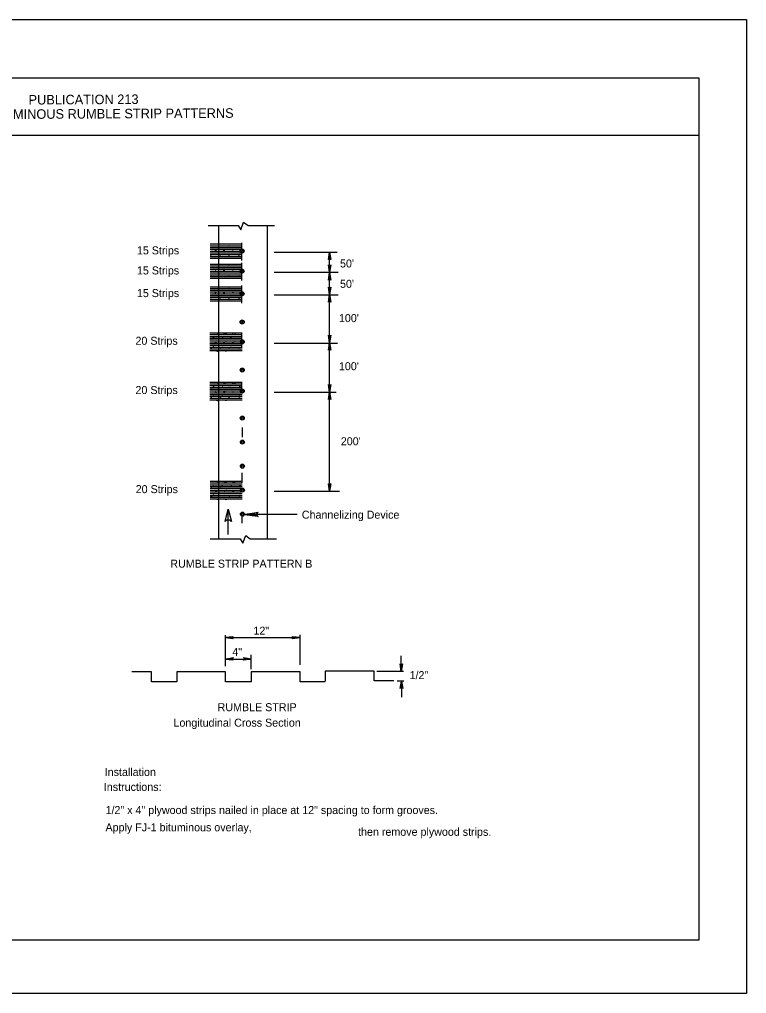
# Model space of a CAD drawing. Extents: x -14145 to -13662, y 30244 to 30661.
# Drawn here: x -13776.21 to -13757.17, y 30262.81 to 30288.31 of the extents above; entities that cross this region are included whole.
import ezdxf

# ---------------------------------------------------------------- set-up
doc = ezdxf.new("R2010")
doc.units = 0
for name, color, linetype in [('1', 7, 'Continuous'), ('10', 7, 'Continuous'), ('2', 7, 'Continuous'), ('3', 7, 'Continuous'), ('4', 7, 'Continuous'), ('61', 7, 'Continuous')]:
    doc.layers.add(name, color=color, linetype=linetype)

msp = doc.modelspace()

# ---------------------------------------------------------------- linework, layer by layer
at = {"layer": '1'}
for p, q in [((-13770.998, 30282.911), (-13770.998, 30274.729)), ((-13769.715, 30274.729), (-13769.715, 30282.911)), ((-13771.211, 30282.429), (-13770.379, 30282.429)), ((-13771.211, 30282.383), (-13770.379, 30282.383)), ((-13771.211, 30282.337), (-13770.379, 30282.337)), ((-13771.211, 30282.291), (-13770.379, 30282.291)), ((-13770.383, 30282.207), (-13770.383, 30282.462)), ((-13770.383, 30282.087), (-13770.383, 30282.349)), ((-13770.383, 30282.342), (-13770.383, 30282.342)), ((-13770.383, 30282.342), (-13770.383, 30282.342)), ((-13770.375, 30282.342), (-13770.375, 30282.342)), ((-13771.211, 30282.244), (-13770.379, 30282.244)), ((-13771.211, 30282.197), (-13770.379, 30282.197)), ((-13771.211, 30282.151), (-13770.379, 30282.151)), ((-13771.211, 30282.105), (-13770.379, 30282.105)), ((-13771.211, 30282.058), (-13770.379, 30282.058)), ((-13770.383, 30281.997), (-13770.383, 30282.252)), ((-13770.383, 30282.222), (-13770.383, 30282.222)), ((-13770.383, 30282.222), (-13770.383, 30282.222)), ((-13769.535, 30282.214), (-13767.893, 30282.214)), ((-13768.088, 30281.689), (-13768.088, 30282.214)), ((-13771.211, 30281.904), (-13770.379, 30281.904)), ((-13771.211, 30281.858), (-13770.379, 30281.858)), ((-13771.211, 30281.812), (-13770.379, 30281.812)), ((-13771.211, 30281.766), (-13770.379, 30281.766)), ((-13770.383, 30281.682), (-13770.383, 30281.937)), ((-13770.383, 30281.562), (-13770.383, 30281.824)), ((-13770.383, 30281.817), (-13770.383, 30281.817)), ((-13770.383, 30281.817), (-13770.383, 30281.817)), ((-13770.375, 30281.817), (-13770.375, 30281.817)), ((-13771.211, 30281.719), (-13770.379, 30281.719)), ((-13771.211, 30281.672), (-13770.379, 30281.672)), ((-13771.211, 30281.626), (-13770.379, 30281.626)), ((-13771.211, 30281.58), (-13770.379, 30281.58)), ((-13771.211, 30281.533), (-13770.379, 30281.533)), ((-13770.383, 30281.472), (-13770.383, 30281.727)), ((-13770.383, 30281.697), (-13770.383, 30281.697)), ((-13770.383, 30281.697), (-13770.383, 30281.697)), ((-13769.535, 30281.689), (-13767.863, 30281.689)), ((-13768.088, 30281.104), (-13768.088, 30281.681)), ((-13771.211, 30281.311), (-13770.379, 30281.311)), ((-13771.211, 30281.265), (-13770.379, 30281.265)), ((-13770.383, 30281.089), (-13770.383, 30281.344)), ((-13771.211, 30281.219), (-13770.379, 30281.219)), ((-13771.211, 30281.173), (-13770.379, 30281.173)), ((-13771.211, 30281.126), (-13770.379, 30281.126)), ((-13771.211, 30281.079), (-13770.379, 30281.079)), ((-13771.211, 30281.033), (-13770.379, 30281.033)), ((-13770.383, 30280.969), (-13770.383, 30281.231)), ((-13770.383, 30281.224), (-13770.383, 30281.224)), ((-13770.383, 30281.224), (-13770.383, 30281.224)), ((-13770.383, 30280.879), (-13770.383, 30281.134)), ((-13770.383, 30281.104), (-13770.383, 30281.104)), ((-13770.383, 30281.104), (-13770.383, 30281.104)), ((-13770.375, 30281.224), (-13770.375, 30281.224)), ((-13769.535, 30281.096), (-13767.863, 30281.096)), ((-13768.088, 30279.844), (-13768.088, 30281.104)), ((-13771.211, 30280.987), (-13770.379, 30280.987)), ((-13771.211, 30280.94), (-13770.379, 30280.94)), ((-13770.375, 30280.474), (-13770.375, 30280.474)), ((-13771.221, 30280.104), (-13770.381, 30280.104)), ((-13771.221, 30280.057), (-13770.381, 30280.057)), ((-13771.221, 30280.011), (-13770.381, 30280.011)), ((-13770.383, 30279.836), (-13770.383, 30280.091)), ((-13771.221, 30279.965), (-13770.381, 30279.965)), ((-13771.221, 30279.918), (-13770.381, 30279.918)), ((-13771.221, 30279.871), (-13770.381, 30279.871)), ((-13771.221, 30279.825), (-13770.381, 30279.825)), ((-13771.221, 30279.779), (-13770.381, 30279.779)), ((-13771.221, 30279.732), (-13770.381, 30279.732)), ((-13770.383, 30279.716), (-13770.383, 30279.971)), ((-13770.375, 30279.844), (-13770.375, 30279.844)), ((-13769.535, 30279.836), (-13767.878, 30279.836)), ((-13768.088, 30278.554), (-13768.088, 30279.844)), ((-13771.221, 30279.685), (-13770.381, 30279.685)), ((-13771.221, 30279.639), (-13770.381, 30279.639)), ((-13771.221, 30278.814), (-13770.381, 30278.814)), ((-13771.221, 30278.767), (-13770.381, 30278.767)), ((-13771.221, 30278.721), (-13770.381, 30278.721)), ((-13770.383, 30278.546), (-13770.383, 30278.801)), ((-13771.221, 30278.675), (-13770.381, 30278.675)), ((-13771.221, 30278.628), (-13770.381, 30278.628)), ((-13771.221, 30278.581), (-13770.381, 30278.581)), ((-13771.221, 30278.535), (-13770.381, 30278.535)), ((-13771.221, 30278.489), (-13770.381, 30278.489)), ((-13770.383, 30278.674), (-13770.383, 30278.674)), ((-13770.383, 30278.674), (-13770.383, 30278.674)), ((-13770.375, 30278.674), (-13770.375, 30278.674)), ((-13769.535, 30278.546), (-13767.915, 30278.546)), ((-13768.088, 30275.959), (-13768.088, 30278.554)), ((-13771.221, 30278.442), (-13770.381, 30278.442)), ((-13771.221, 30278.395), (-13770.381, 30278.395)), ((-13771.221, 30278.349), (-13770.381, 30278.349)), ((-13770.375, 30277.504), (-13770.375, 30277.504)), ((-13770.368, 30277.369), (-13770.368, 30277.624)), ((-13770.375, 30276.184), (-13770.375, 30276.439)), ((-13771.215, 30276.22), (-13770.375, 30276.22)), ((-13771.215, 30276.173), (-13770.375, 30276.173)), ((-13770.368, 30276.334), (-13770.368, 30276.334)), ((-13771.215, 30276.127), (-13770.375, 30276.127)), ((-13771.215, 30276.081), (-13770.375, 30276.081)), ((-13771.215, 30276.034), (-13770.375, 30276.034)), ((-13771.215, 30275.987), (-13770.375, 30275.987)), ((-13771.215, 30275.941), (-13770.375, 30275.941)), ((-13769.535, 30275.959), (-13767.825, 30275.959)), ((-13771.215, 30275.895), (-13770.375, 30275.895)), ((-13771.215, 30275.848), (-13770.375, 30275.848)), ((-13771.215, 30275.801), (-13770.375, 30275.801)), ((-13771.215, 30275.755), (-13770.375, 30275.755)), ((-13770.825, 30275.164), (-13770.743, 30275.486)), ((-13770.743, 30275.486), (-13770.66, 30275.164)), ((-13770.743, 30274.826), (-13770.743, 30275.486)), ((-13770.375, 30275.119), (-13770.375, 30275.351)), ((-13770.368, 30275.164), (-13770.368, 30275.164)), ((-13768.935, 30275.351), (-13770.317, 30275.351)), ((-13770.81, 30271.376), (-13770.81, 30272.186)), ((-13770.81, 30272.126), (-13768.868, 30272.126)), ((-13768.86, 30271.414), (-13768.86, 30272.194)), ((-13770.81, 30271.564), (-13770.143, 30271.564)), ((-13770.143, 30271.301), (-13770.143, 30271.676)), ((-13766.213, 30271.241), (-13766.213, 30271.646)), ((-13766.153, 30271.241), (-13766.85, 30271.241)), ((-13766.145, 30270.986), (-13766.318, 30270.986)), ((-13766.205, 30270.986), (-13766.205, 30270.566))]:
    msp.add_line(p, q, dxfattribs=at)
for points in [[(-13769.972, 30275.306), (-13769.987, 30275.329), (-13770.317, 30275.351), (-13769.972, 30275.306), (-13769.957, 30275.291), (-13770.317, 30275.351), (-13769.987, 30275.366), (-13769.972, 30275.389), (-13770.317, 30275.351), (-13769.957, 30275.411), (-13769.972, 30275.389)], [(-13768.2, 30270.964), (-13768.2, 30270.971), (-13768.86, 30270.971), (-13768.86, 30271.226), (-13770.143, 30271.226), (-13770.143, 30270.971), (-13770.81, 30270.971), (-13770.81, 30271.226), (-13772.085, 30271.226), (-13772.085, 30270.971), (-13772.753, 30270.971), (-13772.753, 30271.226), (-13773.263, 30271.226)], [(-13766.408, 30270.994), (-13766.408, 30270.994), (-13766.918, 30270.994), (-13766.918, 30271.249), (-13768.2, 30271.249), (-13768.2, 30270.986)]]:
    msp.add_lwpolyline(points, dxfattribs=at)
for centre, radius in [((-13771.193, 30282.376), 0.00355), ((-13770.955, 30282.376), 0.00355), ((-13770.724, 30282.384), 0.00355), ((-13770.621, 30282.271), 0.00355), ((-13770.455, 30282.381), 0.00355), ((-13770.379, 30282.244), 0.0527), ((-13771.193, 30282.129), 0.00355), ((-13771.071, 30282.261), 0.00355), ((-13770.953, 30282.133), 0.00355), ((-13770.851, 30282.265), 0.00355), ((-13770.724, 30282.134), 0.00355), ((-13770.46, 30282.135), 0.00355), ((-13770.379, 30282.244), 0.0257), ((-13771.193, 30281.851), 0.00355), ((-13770.955, 30281.851), 0.00355), ((-13770.724, 30281.859), 0.00355), ((-13770.455, 30281.856), 0.00355), ((-13770.379, 30281.719), 0.0527), ((-13771.193, 30281.604), 0.00355), ((-13771.071, 30281.736), 0.00355), ((-13770.953, 30281.608), 0.00355), ((-13770.851, 30281.74), 0.00355), ((-13770.724, 30281.609), 0.00355), ((-13770.621, 30281.746), 0.00355), ((-13770.46, 30281.61), 0.00355), ((-13770.379, 30281.719), 0.0257), ((-13771.193, 30281.258), 0.00355), ((-13770.955, 30281.258), 0.00355), ((-13770.724, 30281.266), 0.00355), ((-13770.455, 30281.263), 0.00355), ((-13771.193, 30281.011), 0.00355), ((-13771.071, 30281.143), 0.00355), ((-13770.953, 30281.015), 0.00355), ((-13770.851, 30281.147), 0.00355), ((-13770.724, 30281.016), 0.00355), ((-13770.621, 30281.153), 0.00355), ((-13770.46, 30281.017), 0.00355), ((-13770.379, 30281.126), 0.0527), ((-13770.379, 30281.126), 0.0257), ((-13770.377, 30280.387), 0.0527), ((-13770.377, 30280.387), 0.0257), ((-13771.129, 30279.982), 0.00355), ((-13771.078, 30280.057), 0.00355), ((-13771.024, 30280.087), 0.00355), ((-13770.894, 30279.98), 0.00355), ((-13770.848, 30280.07), 0.00355), ((-13770.8, 30280.084), 0.00355), ((-13770.673, 30279.98), 0.00355), ((-13770.62, 30280.073), 0.00355), ((-13770.62, 30280.073), 0.00355), ((-13770.571, 30280.079), 0.00355), ((-13771.191, 30279.954), 0.00355), ((-13771.126, 30279.739), 0.00355), ((-13771.069, 30279.839), 0.00355), ((-13771.023, 30279.865), 0.00355), ((-13770.953, 30279.954), 0.00355), ((-13770.897, 30279.735), 0.00355), ((-13770.848, 30279.843), 0.00355), ((-13770.797, 30279.868), 0.00355), ((-13770.722, 30279.962), 0.00355), ((-13770.67, 30279.732), 0.00355), ((-13770.619, 30279.848), 0.00355), ((-13770.566, 30279.871), 0.00355), ((-13770.376, 30279.868), 0.0527), ((-13770.376, 30279.869), 0.0257), ((-13771.19, 30279.707), 0.00355), ((-13771.028, 30279.621), 0.00355), ((-13770.95, 30279.711), 0.00355), ((-13770.804, 30279.618), 0.00355), ((-13770.722, 30279.711), 0.00355), ((-13770.457, 30279.713), 0.00355), ((-13770.375, 30279.129), 0.0527), ((-13770.375, 30279.129), 0.0257), ((-13771.078, 30278.767), 0.00355), ((-13771.024, 30278.797), 0.00355), ((-13770.848, 30278.78), 0.00355), ((-13770.8, 30278.794), 0.00355), ((-13770.62, 30278.783), 0.00355), ((-13770.62, 30278.783), 0.00355), ((-13770.571, 30278.789), 0.00355), ((-13771.191, 30278.664), 0.00355), ((-13771.129, 30278.692), 0.00355), ((-13771.126, 30278.449), 0.00355), ((-13771.069, 30278.549), 0.00355), ((-13771.023, 30278.575), 0.00355), ((-13770.953, 30278.664), 0.00355), ((-13770.897, 30278.445), 0.00355), ((-13770.894, 30278.69), 0.00355), ((-13770.848, 30278.553), 0.00355), ((-13770.797, 30278.578), 0.00355), ((-13770.722, 30278.672), 0.00355), ((-13770.673, 30278.69), 0.00355), ((-13770.67, 30278.442), 0.00355), ((-13770.619, 30278.558), 0.00355), ((-13770.566, 30278.581), 0.00355), ((-13770.453, 30278.669), 0.00355), ((-13770.441, 30278.446), 0.00355), ((-13770.441, 30278.446), 0.00355), ((-13770.439, 30278.694), 0.00355), ((-13770.376, 30278.579), 0.0527), ((-13770.376, 30278.579), 0.0257), ((-13771.19, 30278.417), 0.00355), ((-13771.028, 30278.331), 0.00355), ((-13770.95, 30278.421), 0.00355), ((-13770.804, 30278.328), 0.00355), ((-13770.722, 30278.421), 0.00355), ((-13770.457, 30278.423), 0.00355), ((-13770.373, 30277.871), 0.0527), ((-13770.373, 30277.872), 0.0257), ((-13770.372, 30277.242), 0.0527), ((-13770.372, 30277.243), 0.0257), ((-13770.371, 30276.613), 0.0527), ((-13770.371, 30276.614), 0.0257), ((-13771.072, 30276.173), 0.00355), ((-13771.018, 30276.203), 0.00355), ((-13770.842, 30276.186), 0.00355), ((-13770.794, 30276.2), 0.00355), ((-13770.614, 30276.189), 0.00355), ((-13770.614, 30276.189), 0.00355), ((-13770.565, 30276.195), 0.00355), ((-13771.184, 30276.07), 0.00355), ((-13771.122, 30276.098), 0.00355), ((-13771.063, 30275.955), 0.00355), ((-13771.017, 30275.981), 0.00355), ((-13770.947, 30276.07), 0.00355), ((-13770.888, 30276.096), 0.00355), ((-13770.842, 30275.959), 0.00355), ((-13770.791, 30275.984), 0.00355), ((-13770.716, 30276.078), 0.00355), ((-13770.667, 30276.096), 0.00355), ((-13770.613, 30275.964), 0.00355), ((-13770.56, 30275.987), 0.00355), ((-13770.447, 30276.075), 0.00355), ((-13770.433, 30276.1), 0.00355), ((-13770.37, 30275.985), 0.0527), ((-13770.37, 30275.985), 0.0257), ((-13771.184, 30275.823), 0.00355), ((-13771.12, 30275.854), 0.00355), ((-13771.022, 30275.737), 0.00355), ((-13770.944, 30275.827), 0.00355), ((-13770.891, 30275.851), 0.00355), ((-13770.798, 30275.734), 0.00355), ((-13770.716, 30275.827), 0.00355), ((-13770.664, 30275.848), 0.00355), ((-13770.451, 30275.829), 0.00355), ((-13770.435, 30275.852), 0.00355), ((-13770.435, 30275.852), 0.00355), ((-13770.369, 30275.356), 0.0527), ((-13770.369, 30275.356), 0.0257)]:
    msp.add_circle(centre, radius, dxfattribs=at)
msp.add_arc((-13770.743, 30275.106), 0.1, 36.8699, 143.1301, dxfattribs=at)
at = {"layer": '10'}
for p, q in [((-13789.874, 30286.777), (-13758.422, 30286.777)), ((-13758.422, 30286.777), (-13758.422, 30264.207)), ((-13789.874, 30285.277), (-13758.422, 30285.277)), ((-13758.422, 30264.207), (-13789.874, 30264.207))]:
    msp.add_line(p, q, dxfattribs=at)
at = {"layer": '3'}
for p, q in [((-13771.268, 30282.911), (-13770.48, 30282.911)), ((-13770.48, 30282.911), (-13770.413, 30282.799)), ((-13770.413, 30282.799), (-13770.338, 30283.001)), ((-13770.338, 30283.001), (-13770.218, 30282.911)), ((-13770.218, 30282.911), (-13769.528, 30282.911)), ((-13771.215, 30274.714), (-13770.428, 30274.714)), ((-13770.428, 30274.714), (-13770.36, 30274.601)), ((-13770.36, 30274.601), (-13770.285, 30274.796)), ((-13770.285, 30274.796), (-13770.165, 30274.714)), ((-13770.165, 30274.714), (-13769.475, 30274.714))]:
    msp.add_line(p, q, dxfattribs=at)
for points in [[(-13768.11, 30282.026), (-13768.095, 30282.034), (-13768.088, 30282.214), (-13768.11, 30282.026), (-13768.118, 30282.019), (-13768.088, 30282.214), (-13768.08, 30282.034), (-13768.065, 30282.026), (-13768.088, 30282.214), (-13768.058, 30282.019), (-13768.065, 30282.026)], [(-13768.065, 30281.869), (-13768.08, 30281.861), (-13768.088, 30281.689), (-13768.065, 30281.869), (-13768.058, 30281.884), (-13768.088, 30281.689), (-13768.095, 30281.861), (-13768.11, 30281.869), (-13768.088, 30281.689), (-13768.118, 30281.884), (-13768.11, 30281.869)], [(-13768.11, 30281.494), (-13768.095, 30281.501), (-13768.088, 30281.681), (-13768.11, 30281.494), (-13768.118, 30281.486), (-13768.088, 30281.681), (-13768.08, 30281.501), (-13768.065, 30281.494), (-13768.088, 30281.681), (-13768.058, 30281.486), (-13768.065, 30281.494)], [(-13768.065, 30281.291), (-13768.08, 30281.284), (-13768.088, 30281.104), (-13768.065, 30281.291), (-13768.058, 30281.299), (-13768.088, 30281.104), (-13768.095, 30281.284), (-13768.11, 30281.284), (-13768.088, 30281.104), (-13768.118, 30281.299), (-13768.11, 30281.284)], [(-13768.11, 30280.916), (-13768.095, 30280.924), (-13768.088, 30281.104), (-13768.11, 30280.916), (-13768.118, 30280.909), (-13768.088, 30281.104), (-13768.08, 30280.924), (-13768.065, 30280.916), (-13768.088, 30281.104), (-13768.058, 30280.909), (-13768.065, 30280.916)], [(-13768.065, 30280.024), (-13768.08, 30280.016), (-13768.088, 30279.844), (-13768.065, 30280.024), (-13768.058, 30280.039), (-13768.088, 30279.844), (-13768.095, 30280.016), (-13768.11, 30280.024), (-13768.088, 30279.844), (-13768.118, 30280.039), (-13768.11, 30280.024)], [(-13768.11, 30279.656), (-13768.095, 30279.664), (-13768.088, 30279.844), (-13768.11, 30279.656), (-13768.118, 30279.649), (-13768.088, 30279.844), (-13768.08, 30279.664), (-13768.065, 30279.656), (-13768.088, 30279.844), (-13768.058, 30279.649), (-13768.065, 30279.656)], [(-13768.065, 30278.734), (-13768.08, 30278.726), (-13768.088, 30278.554), (-13768.065, 30278.734), (-13768.058, 30278.749), (-13768.088, 30278.554), (-13768.095, 30278.726), (-13768.11, 30278.734), (-13768.088, 30278.554), (-13768.118, 30278.749), (-13768.11, 30278.734)], [(-13768.11, 30278.366), (-13768.095, 30278.374), (-13768.088, 30278.554), (-13768.11, 30278.366), (-13768.118, 30278.359), (-13768.088, 30278.554), (-13768.08, 30278.374), (-13768.065, 30278.366), (-13768.088, 30278.554), (-13768.058, 30278.359), (-13768.065, 30278.366)], [(-13768.065, 30276.146), (-13768.08, 30276.139), (-13768.088, 30275.959), (-13768.065, 30276.146), (-13768.058, 30276.154), (-13768.088, 30275.959), (-13768.095, 30276.139), (-13768.11, 30276.146), (-13768.088, 30275.959), (-13768.118, 30276.154), (-13768.11, 30276.146)], [(-13768.065, 30276.146), (-13768.08, 30276.139), (-13768.088, 30275.959), (-13768.065, 30276.146), (-13768.058, 30276.154), (-13768.088, 30275.959), (-13768.095, 30276.139), (-13768.11, 30276.146), (-13768.088, 30275.959), (-13768.118, 30276.154), (-13768.11, 30276.146)], [(-13770.623, 30272.104), (-13770.63, 30272.119), (-13770.81, 30272.126), (-13770.623, 30272.104), (-13770.615, 30272.096), (-13770.81, 30272.126), (-13770.63, 30272.134), (-13770.623, 30272.149), (-13770.81, 30272.126), (-13770.615, 30272.156), (-13770.623, 30272.149)], [(-13769.055, 30272.149), (-13769.048, 30272.141), (-13768.868, 30272.126), (-13769.055, 30272.149), (-13769.063, 30272.156), (-13768.868, 30272.126), (-13769.048, 30272.119), (-13769.055, 30272.104), (-13768.868, 30272.126), (-13769.063, 30272.096), (-13769.055, 30272.104)], [(-13770.623, 30271.541), (-13770.63, 30271.556), (-13770.81, 30271.564), (-13770.623, 30271.541), (-13770.615, 30271.534), (-13770.81, 30271.564), (-13770.63, 30271.579), (-13770.623, 30271.586), (-13770.81, 30271.564), (-13770.615, 30271.601), (-13770.623, 30271.586)], [(-13770.623, 30271.541), (-13770.63, 30271.556), (-13770.81, 30271.564), (-13770.623, 30271.541), (-13770.615, 30271.534), (-13770.81, 30271.564), (-13770.63, 30271.579), (-13770.623, 30271.586), (-13770.81, 30271.564), (-13770.615, 30271.601), (-13770.623, 30271.586)], [(-13770.33, 30271.594), (-13770.323, 30271.579), (-13770.143, 30271.564), (-13770.33, 30271.594), (-13770.338, 30271.601), (-13770.143, 30271.564), (-13770.323, 30271.556), (-13770.33, 30271.549), (-13770.143, 30271.564), (-13770.338, 30271.534), (-13770.33, 30271.549)], [(-13766.19, 30271.429), (-13766.198, 30271.421), (-13766.213, 30271.241), (-13766.19, 30271.429), (-13766.183, 30271.436), (-13766.213, 30271.241), (-13766.22, 30271.421), (-13766.235, 30271.429), (-13766.213, 30271.241), (-13766.243, 30271.436), (-13766.235, 30271.429)], [(-13766.235, 30270.806), (-13766.22, 30270.814), (-13766.205, 30270.986), (-13766.235, 30270.806), (-13766.243, 30270.791), (-13766.205, 30270.986), (-13766.198, 30270.814), (-13766.183, 30270.806), (-13766.205, 30270.986), (-13766.175, 30270.791), (-13766.183, 30270.806)]]:
    msp.add_lwpolyline(points, dxfattribs=at)
at = {"layer": '61'}
msp.add_lwpolyline([(-13790.174, 30288.307), (-13757.174, 30288.307), (-13757.174, 30262.807), (-13790.174, 30262.807)], close=True, dxfattribs=at)

# ---------------------------------------------------------------- texts
at = {"layer": '2'}
for s, height, p in [('Installation', 0.20957, (-13773.975, 30268.501)), ('Instructions:', 0.20957, (-13773.998, 30268.111)), ('1/2" x 4" plywood strips nailed in place at 12" spacing to form grooves.', 0.20939, (-13773.953, 30267.505)), ('Apply FJ-1 bituminous overlay,', 0.20947, (-13773.955, 30267.053)), ('then remove plywood strips.', 0.20947, (-13767.343, 30266.936))]:
    msp.add_text(s, height=height, dxfattribs=at).set_placement(p)
at = {"layer": '3'}
for s, height, p in [('15 Strips', 0.2095, (-13773.132, 30282.157)), ("50'", 0.2094, (-13767.815, 30281.815)), ('15 Strips', 0.2095, (-13773.132, 30281.632)), ('15 Strips', 0.2095, (-13773.132, 30281.039)), ("50'", 0.2094, (-13767.815, 30281.282)), ("100'", 0.2094, (-13767.844, 30280.385)), ('20 Strips', 0.2095, (-13773.17, 30279.791)), ("100'", 0.2094, (-13767.844, 30279.125)), ('20 Strips', 0.2095, (-13773.17, 30278.501)), ("200'", 0.2094, (-13767.794, 30277.16)), ('20 Strips', 0.2095, (-13773.164, 30275.907)), ('Channelizing Device', 0.20947, (-13768.815, 30275.238)), ('RUMBLE STRIP PATTERN B', 0.20947, (-13772.258, 30273.955)), ('12"', 0.2094, (-13770.082, 30272.201)), ('4"', 0.2094, (-13770.634, 30271.647)), ('1/2"', 0.2094, (-13765.995, 30271.037)), ('RUMBLE STRIP', 0.20947, (-13771.02, 30270.198)), ('Longitudinal Cross Section', 0.20947, (-13772.175, 30269.793))]:
    msp.add_text(s, height=height, dxfattribs=at).set_placement(p)
at = {"layer": '4'}
for s, p in [('PUBLICATION 213', (-13775.968, 30286.079)), ('TEMPORARY BITUMINOUS RUMBLE STRIP PATTERNS', (-13779.348, 30285.686))]:
    msp.add_text(s, height=0.25, rotation=0.31, dxfattribs=at).set_placement(p)

doc.saveas('drawing.dxf')
